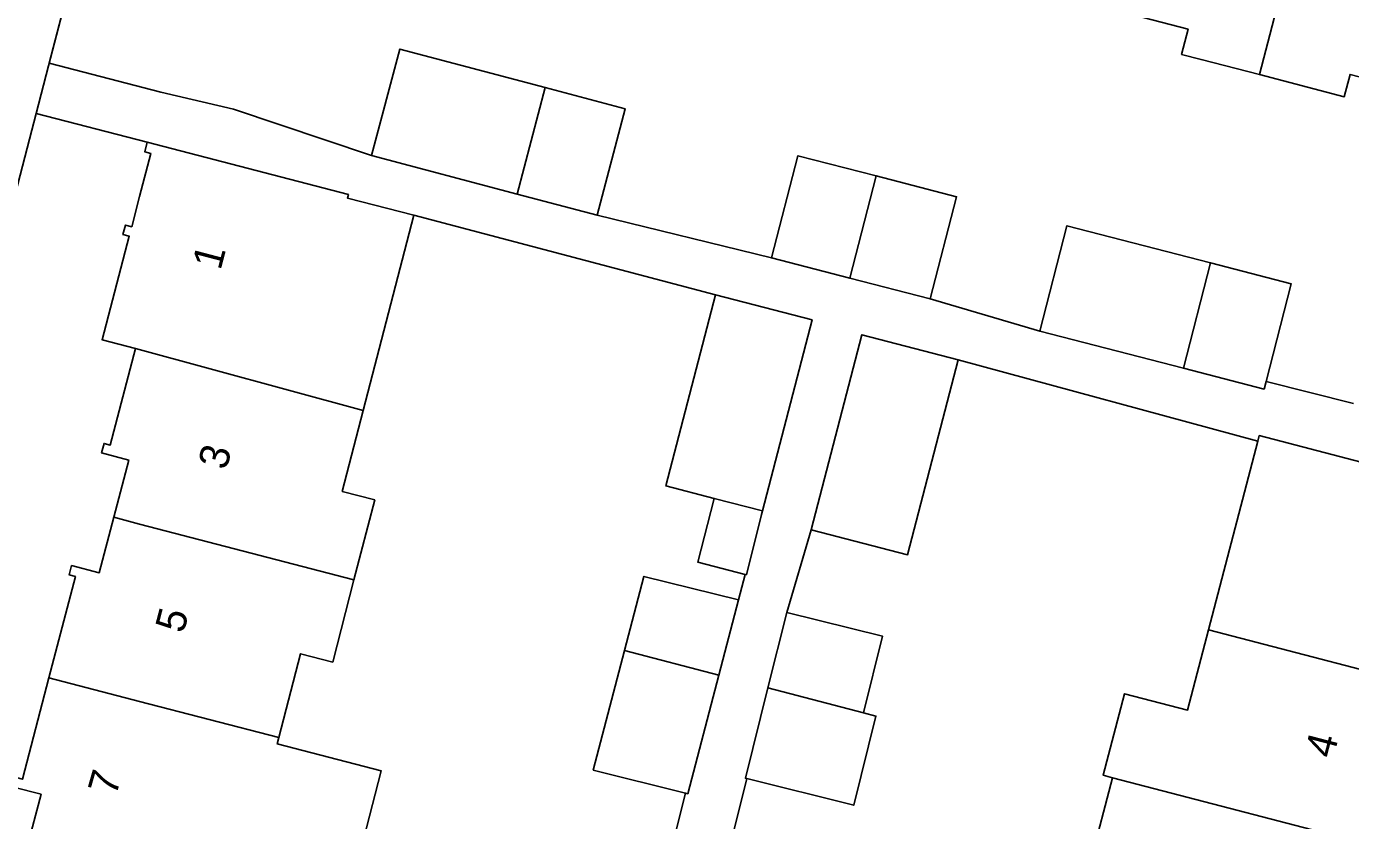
# Model space of a CAD drawing. Extents: x 163683 to 164494, y 382709 to 383872.
# Drawn here: x 163996.17 to 164040.92, y 383226.97 to 383253.81 of the extents above; entities that cross this region are included whole.
import ezdxf

# ---------------------------------------------------------------- set-up
doc = ezdxf.new("R2010")
doc.units = 0
for name, color, linetype in [('IMGEO_Erf', 7, 'Continuous'), ('IMGEO_Muur', 7, 'Continuous'), ('IMGEO_Pand', 7, 'Continuous'), ('IMGEO_Pand_nummerreeks', 7, 'Continuous'), ('IMGEO_Voetpad_open', 7, 'Continuous')]:
    doc.layers.add(name, color=color, linetype=linetype)

msp = doc.modelspace()

# ---------------------------------------------------------------- linework, layer by layer
at = {"layer": 'IMGEO_Erf'}
for points in [[(163999, 383260.485), (163996.939, 383252.574), (164000.716, 383251.59), (164003.175, 383251.013), (164007.838, 383249.447), (164008.789, 383253.047), (164013.709, 383251.747), (164016.411, 383251.033), (164015.46, 383247.433), (164021.349, 383245.99), (164022.243, 383249.445), (164024.892, 383248.76), (164027.608, 383248.057), (164026.714, 383244.602), (164030.416, 383243.515), (164031.337, 383247.074), (164036.192, 383245.818), (164038.92, 383245.112), (164038.067, 383241.814), (164041.026, 383241.071)], [(164043.653, 383251.479), (164040.906, 383252.192), (164040.71, 383251.44), (164037.845, 383252.184), (164035.871, 383252.696), (164035.213, 383252.867), (164035.434, 383253.719), (164032.393, 383254.509)], [(163996.035, 383228.367), (163996.933, 383231.792), (163997.83, 383235.214), (163997.618, 383235.271), (163997.702, 383235.591), (163998.632, 383235.348), (163999.124, 383237.222), (163999.631, 383239.156), (163998.711, 383239.397), (163998.795, 383239.717), (163999.008, 383239.661), (163999.864, 383242.926), (163998.73, 383243.224), (163999.648, 383246.721), (163999.436, 383246.777), (163999.519, 383247.098), (163999.733, 383247.041), (164000, 383248.06), (164000.383, 383249.522), (164000.174, 383249.578), (164000.255, 383249.899), (163996.498, 383250.872), (163996.272, 383250), (163979.052, 383183.556)], [(164017.727, 383225.025), (164018.442, 383227.897), (164015.33, 383228.672), (164016.385, 383232.713), (164017.04, 383235.221), (164020.232, 383234.426), (164020.468, 383235.29), (164018.861, 383235.706), (164019.419, 383237.86), (164017.786, 383238.283), (164019.46, 383244.743), (164009.262, 383247.432), (164007.552, 383240.833), (164006.844, 383238.098), (164007.944, 383237.813), (164007.242, 383235.104), (164006.523, 383232.329), (164005.437, 383232.61), (164004.702, 383229.772), (164004.647, 383229.56), (164008.167, 383228.648), (164006.772, 383223.269)], [(164031.418, 383222.826), (164032.872, 383228.418), (164032.56, 383228.499), (164033.278, 383231.258), (164035.417, 383230.701), (164036.123, 383233.411), (164037.785, 383239.793), (164027.664, 383242.549), (164025.954, 383235.952), (164022.694, 383236.797), (164021.867, 383234.008), (164025.106, 383233.201), (164024.46, 383230.613), (164024.881, 383230.503), (164024.131, 383227.488), (164020.518, 383228.388), (164019.05, 383222.496)], [(163996.19, 383226.034), (163996.668, 383227.858), (163995.738, 383228.102)]]:
    msp.add_lwpolyline(points, dxfattribs=at)
at = {"layer": 'IMGEO_Muur'}
msp.add_lwpolyline([(163996.915, 383252.482), (163999, 383260.485)], dxfattribs=at)
at = {"layer": 'IMGEO_Pand'}
for points in [[(164034.582, 383262.931), (164032.393, 383254.509), (164035.434, 383253.719), (164035.213, 383252.867), (164035.871, 383252.696), (164037.845, 383252.184), (164040.029, 383260.595), (164038.093, 383261.098), (164038.317, 383261.961)], [(164043.653, 383251.479), (164045.755, 383260.019), (164042.186, 383260.946), (164041.964, 383260.093), (164040.029, 383260.595), (164037.845, 383252.184), (164040.71, 383251.44), (164040.906, 383252.192)], [(164013.709, 383251.747), (164008.789, 383253.047), (164007.838, 383249.447), (164012.758, 383248.147)], [(164013.709, 383251.747), (164012.758, 383248.147), (164015.46, 383247.433), (164016.411, 383251.033)], [(163999.864, 383242.926), (164007.552, 383240.833), (164009.262, 383247.432), (164007.02, 383248.013), (164007.052, 383248.138), (164000.255, 383249.899), (164000.174, 383249.578), (164000.383, 383249.522), (164000, 383248.06), (163999.733, 383247.041), (163999.519, 383247.098), (163999.436, 383246.777), (163999.648, 383246.721), (163998.73, 383243.224)], [(164024.892, 383248.76), (164022.243, 383249.445), (164021.349, 383245.99), (164023.998, 383245.305)], [(164024.892, 383248.76), (164023.998, 383245.305), (164026.714, 383244.602), (164027.608, 383248.057)], [(164036.192, 383245.818), (164031.337, 383247.074), (164030.416, 383243.515), (164035.271, 383242.259)], [(164036.192, 383245.818), (164035.271, 383242.259), (164037.999, 383241.553), (164038.067, 383241.814), (164038.92, 383245.112)], [(164019.46, 383244.743), (164017.786, 383238.283), (164019.419, 383237.86), (164021.052, 383237.437), (164022.726, 383243.896)], [(164027.664, 383242.549), (164024.403, 383243.394), (164022.694, 383236.797), (164025.954, 383235.952)], [(163999.124, 383237.222), (164000, 383236.993), (164007.242, 383235.104), (164007.944, 383237.813), (164006.844, 383238.098), (164007.552, 383240.833), (163999.864, 383242.926), (163999.008, 383239.661), (163998.795, 383239.717), (163998.711, 383239.397), (163999.631, 383239.156)], [(164047.114, 383237.566), (164042.276, 383238.825), (164037.834, 383239.982), (164037.785, 383239.793), (164036.123, 383233.411), (164044.515, 383231.23), (164045.405, 383230.999)], [(164021.02, 383237.316), (164021.052, 383237.437), (164019.419, 383237.86), (164018.861, 383235.706), (164020.468, 383235.29), (164020.503, 383235.281)], [(163999.124, 383237.222), (163998.632, 383235.348), (163997.702, 383235.591), (163997.618, 383235.271), (163997.83, 383235.214), (163996.933, 383231.792), (164000, 383230.994), (164004.702, 383229.772), (164005.437, 383232.61), (164006.523, 383232.329), (164007.242, 383235.104), (164000, 383236.993)], [(164019.568, 383231.883), (164020.232, 383234.426), (164017.04, 383235.221), (164016.385, 383232.713)], [(164021.867, 383234.008), (164021.23, 383231.455), (164024.46, 383230.613), (164025.106, 383233.201)], [(164044.515, 383231.23), (164036.123, 383233.411), (164035.417, 383230.701), (164033.278, 383231.258), (164032.56, 383228.499), (164032.872, 383228.418), (164042.145, 383225.998), (164042.639, 383227.894), (164043.583, 383227.648)], [(164019.568, 383231.883), (164016.385, 383232.713), (164015.33, 383228.672), (164018.442, 383227.897), (164018.523, 383227.877)], [(164004.647, 383229.56), (164004.702, 383229.772), (164000, 383230.994), (163996.933, 383231.792), (163996.035, 383228.367), (163995.822, 383228.422), (163995.738, 383228.102), (163996.668, 383227.858), (163996.19, 383226.034), (164000, 383225.038), (164004.321, 383223.909), (164006.772, 383223.269), (164008.167, 383228.648)], [(164024.881, 383230.503), (164024.46, 383230.613), (164021.23, 383231.455), (164020.47, 383228.4), (164020.518, 383228.388), (164024.131, 383227.488)], [(164042.145, 383225.998), (164032.872, 383228.418), (164031.418, 383222.826), (164033.183, 383222.367), (164041.621, 383220.172), (164042.58, 383223.857), (164041.651, 383224.099)]]:
    msp.add_lwpolyline(points, close=True, dxfattribs=at)
at = {"layer": 'IMGEO_Voetpad_open'}
for points in [[(163996.272, 383250), (163996.498, 383250.872), (163996.915, 383252.482), (163996.939, 383252.574), (163999, 383260.485), (164001.411, 383269.767), (164001.818, 383271.521), (164002.957, 383275.991)], [(164041.026, 383241.071), (164038.067, 383241.814), (164037.999, 383241.553), (164035.271, 383242.259), (164030.416, 383243.515), (164026.714, 383244.602), (164023.998, 383245.305), (164021.349, 383245.99), (164015.46, 383247.433), (164012.758, 383248.147), (164007.838, 383249.447), (164003.175, 383251.013), (164000.716, 383251.59), (163996.939, 383252.574), (163996.915, 383252.482), (163996.498, 383250.872), (164000.255, 383249.899), (164007.052, 383248.138), (164007.02, 383248.013), (164009.262, 383247.432), (164019.46, 383244.743), (164022.726, 383243.896), (164021.052, 383237.437), (164021.02, 383237.316), (164020.503, 383235.281), (164020.468, 383235.29), (164020.232, 383234.426), (164019.568, 383231.883), (164018.523, 383227.877), (164018.442, 383227.897), (164017.727, 383225.025)], [(163979.052, 383183.556), (163996.272, 383250)], [(164019.05, 383222.496), (164020.518, 383228.388), (164020.47, 383228.4), (164021.23, 383231.455), (164021.867, 383234.008), (164022.694, 383236.797), (164024.403, 383243.394), (164027.664, 383242.549), (164037.785, 383239.793), (164037.834, 383239.982), (164042.276, 383238.825)]]:
    msp.add_lwpolyline(points, dxfattribs=at)

# ---------------------------------------------------------------- texts
at = {"layer": 'IMGEO_Pand_nummerreeks'}
for s, rotation, p in [('1', 75.2942, (164002.731, 383245.545)), ('3', 75.3001, (164002.927, 383238.791)), ('5', 75.3001, (164001.478, 383233.268)), ('4', 75.3955, (164040.332, 383229.039)), ('7', 74.0376, (163999.195, 383227.772))]:
    msp.add_text(s, height=1, rotation=rotation, dxfattribs=at).set_placement(p)

doc.saveas('drawing.dxf')
